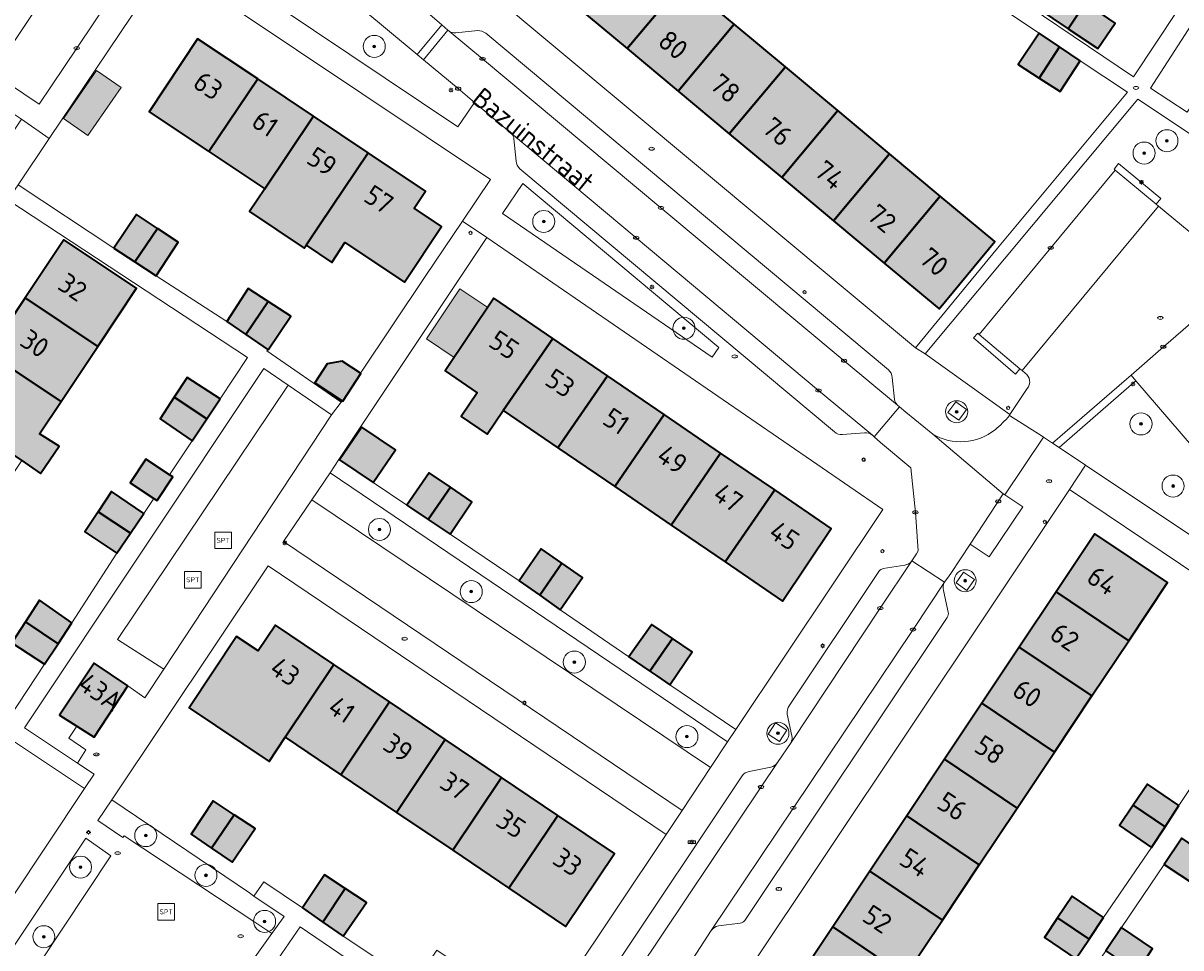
# Model space of a CAD drawing. Header units: metres. Extents: x 125349 to 128236, y 501602 to 503797.
# Tile 373 of 656: x 126802 to 126907, y 502352 to 502436. Entities that reach past the tile are written whole.
import ezdxf
from ezdxf.enums import TextEntityAlignment as Align

# ---------------------------------------------------------------- set-up
doc = ezdxf.new("R2010")
doc.units = ezdxf.units.M
doc.layers.get('0').update_dxf_attribs({"linetype": 'CONTINUOUS'})
for name, color, linetype, lineweight in [('B-WE-GR-BEPLANTING_CULTUUR_BODEMBEDEKKER-GV', 90, 'CONTINUOUS', 18), ('B-WE-GR-BEPLANTING_CULTUUR_HEESTERS-GV', 90, 'CONTINUOUS', 18), ('B-WE-GR-BOOM-S-500', 90, 'CONTINUOUS', 18), ('B-WE-IE-MEUBILAIR-S', 7, 'CONTINUOUS', 18), ('B-WE-IE-MEUBILAIR_WEGMEUBILAIR-GV', 7, 'CONTINUOUS', 18), ('B-WE-IE-MEUBILAIR_WEGMEUBILAIR-S', 7, 'CONTINUOUS', 18), ('B-WE-OG-BEBOUWING-GV', 7, 'CONTINUOUS', 35), ('B-WE-OG-BEBOUWING-T18', 10, 'CONTINUOUS', 18), ('B-WE-OG-BEBOUWING_OVERBOUWING-GV', 7, 'CONTINUOUS', 18), ('B-WE-OG-TERREIN_BEGROEID-GV', 7, 'CONTINUOUS', 18), ('B-WE-OG-TERREIN_ERF-GV', 7, 'CONTINUOUS', 18), ('B-WE-OG-TOPOGRAFIE-T18', 10, 'CONTINUOUS', 18), ('B-WE-VH-OPENVERHARDING-GV', 90, 'CONTINUOUS', 18), ('B-WE-VH-OPENVERHARDING_BETONSTRAATSTEEN-GV', 90, 'CONTINUOUS', 18)]:
    doc.layers.add(name, color=color, linetype=linetype, lineweight=lineweight)
doc.layers.add('B-WE-OG-BEBOUWING-V', color=7, linetype='CONTINUOUS', lineweight=18, true_color=0xcc646e)
doc.layers.add('B-WE-OG-BEBOUWING_OVERBOUWING-V', color=7, linetype='CONTINUOUS', lineweight=18, true_color=0xcc646e)
doc.styles.add('NLCS-ISO', font='NLCS-ISO.ttf')
doc.styles.add('NLCS-ISO-M1000-T18', font='NLCS-ISO.ttf', dxfattribs={"height": 1.8})

# ---------------------------------------------------------------- blocks, each defined once
blk = doc.blocks.new('SIE-MEUBILAIR_BORD_STRAATNAAM-SO')
blk.add_lwpolyline([(-1.62, -0.62), (1.62, -0.62), (1.62, 0.62), (-1.62, 0.62)], close=True)
at = {"style": 'NLCS-ISO'}
blk.add_text('straat', height=0.75, dxfattribs=at).set_placement((0, 0.08), align=Align.MIDDLE_CENTER)
blk = doc.blocks.new('SIE-MEUBILAIR_PAAL_LICHTMAST-SO')
for points in [[(-0.62, 0), (-1, 0)], [(-0.71, 0.71), (-0.44, 0.44)], [(0, 1), (0, 0.62)], [(0.44, 0.44), (0.71, 0.71)], [(1, 0), (0.62, 0)], [(-0.71, -0.71), (-0.44, -0.44)], [(0, -0.62), (0, -1)], [(0.44, -0.44), (0.71, -0.71)]]:
    blk.add_lwpolyline(points)
blk.add_circle((0, 0), 0.5)
blk = doc.blocks.new('SIE-MEUBILAIR_PAAL_AFSLUITPAAL-SO')
blk.add_circle((0, 0), 0.75)
at = {"style": 'NLCS-ISO'}
blk.add_text('af', height=0.75, dxfattribs=at).set_placement((0, 0.05), align=Align.MIDDLE_CENTER)
blk = doc.blocks.new('SIE-MEUBILAIR_PAAL_VERKEERSBORD-SO')
blk.add_circle((0, 0), 0.75)
at = {"style": 'NLCS-ISO'}
blk.add_text('vb', height=0.75, dxfattribs=at).set_placement((0, 0.07), align=Align.MIDDLE_CENTER)
blk = doc.blocks.new('SIE-MEUBILAIR_PUT_KOLK-SO')
blk.add_ellipse((0, 0), major_axis=(1.25, 0), ratio=0.54)
at = {"style": 'NLCS-ISO'}
blk.add_text('klk', height=0.75, dxfattribs=at).set_placement((0.03, 0), align=Align.MIDDLE_CENTER)
blk = doc.blocks.new('SIE-MEUBILAIR_PUT_RIOOLPUT-SO')
blk.add_ellipse((0, 0), major_axis=(1.25, 0), ratio=0.54)
at = {"style": 'NLCS-ISO'}
blk.add_text('ri', height=0.75, dxfattribs=at).set_placement((-0.04, 0.07), align=Align.MIDDLE_CENTER)
blk = doc.blocks.new('SIE-WEG_SPEELTOESTEL-SO')
at = {"flags": 128}
blk.add_lwpolyline([(-3.75, -3.75), (3.75, -3.75), (3.75, 3.75), (-3.75, 3.75)], close=True, dxfattribs=at)
at = {"style": 'NLCS-ISO'}
blk.add_text('SPT', height=2.25, dxfattribs=at).set_placement((0, 0), align=Align.MIDDLE_CENTER)
blk = doc.blocks.new('SGR-BOOM_01-SO')
at = {"linetype": 'ByBlock', "lineweight": 18}
h = blk.add_hatch(color=0, dxfattribs=at)
h.dxf.hatch_style = 1
edge = h.paths.add_edge_path()
edge.add_arc((0, 0), 0.25, 0, 360)
at = {"color": 0, "linetype": 'ByBlock', "lineweight": 18}
for radius in [2, 0.25]:
    blk.add_circle((0, 0), radius, dxfattribs=at)

msp = doc.modelspace()

# ---------------------------------------------------------------- hatches: boundary and pattern name
at = {"layer": 'B-WE-OG-BEBOUWING-V'}
for points in [[(126857.054, 502433.722), (126862.139, 502439.789), (126864.066, 502442.088), (126859.287, 502446.072), (126858.961, 502445.682), (126852.277, 502437.703)], [(126857.054, 502433.722), (126861.678, 502429.867), (126866.764, 502435.934), (126862.139, 502439.789)], [(126897.073, 502435.523), (126898.662, 502437.874), (126895.957, 502439.728), (126894.307, 502437.376)], [(126897.073, 502435.523), (126899.761, 502433.722), (126901.36, 502436.024), (126898.662, 502437.874)], [(126866.334, 502425.986), (126871.42, 502432.053), (126866.764, 502435.934), (126861.678, 502429.867)], [(126894.459, 502431.046), (126896.29, 502433.885), (126894.457, 502435.124), (126892.558, 502432.272)], [(126819.117, 502424.381), (126823.536, 502430.963), (126818.089, 502434.601), (126813.698, 502427.999)], [(126898.16, 502432.621), (126896.29, 502433.885), (126894.459, 502431.046), (126896.36, 502429.82)], [(126866.334, 502425.986), (126871.084, 502422.027), (126876.17, 502428.094), (126871.42, 502432.053)], [(126828.599, 502427.583), (126823.536, 502430.963), (126819.117, 502424.381), (126824.18, 502421.002)], [(126833.549, 502424.277), (126828.599, 502427.583), (126824.18, 502421.002), (126822.792, 502418.935), (126827.758, 502415.633), (126827.923, 502415.889), (126829.131, 502417.697)], [(126875.797, 502418.098), (126880.882, 502424.166), (126876.17, 502428.094), (126871.084, 502422.027)], [(126833.549, 502424.277), (126829.131, 502417.697), (126827.923, 502415.889), (126830.25, 502414.333), (126831.459, 502416.143), (126836.853, 502412.542), (126840.217, 502417.587), (126837.721, 502419.252), (126838.754, 502420.801)], [(126875.797, 502418.098), (126880.394, 502414.266), (126885.48, 502420.333), (126880.882, 502424.166)], [(126885.48, 502420.333), (126880.394, 502414.266), (126885.378, 502410.112), (126890.425, 502416.211)], [(126810.479, 502415.613), (126812.395, 502414.369), (126814.437, 502417.41), (126812.53, 502418.665)], [(126814.331, 502413.111), (126816.331, 502416.163), (126814.437, 502417.41), (126812.395, 502414.369)], [(126802.436, 502411.118), (126809.036, 502406.716), (126812.555, 502411.983), (126805.959, 502416.39)], [(126820.735, 502408.956), (126822.47, 502407.776), (126824.491, 502410.786), (126822.685, 502411.959)], [(126809.036, 502406.716), (126802.436, 502411.118), (126799.09, 502406.111), (126805.69, 502401.709)], [(126824.487, 502406.404), (126826.537, 502409.457), (126824.491, 502410.786), (126822.47, 502407.776)], [(126850.32, 502407.433), (126844.972, 502411.083), (126840.563, 502404.484), (126843.464, 502402.504), (126842.005, 502400.366), (126844.359, 502398.76), (126845.818, 502400.898)], [(126855.276, 502404.05), (126850.32, 502407.433), (126845.818, 502400.898), (126850.775, 502397.516)], [(126805.69, 502401.709), (126799.09, 502406.111), (126795.506, 502400.749), (126802.122, 502396.369), (126803.832, 502395.196), (126805.532, 502397.648), (126803.741, 502398.793)], [(126831.189, 502401.787), (126831.249, 502401.748), (126832.888, 502404.265), (126832.864, 502404.28), (126831.204, 502405.361), (126829.842, 502405.123), (126828.718, 502403.396)], [(126820.137, 502401.951), (126817.135, 502403.902), (126815.958, 502402.1), (126818.915, 502400.128)], [(126855.276, 502404.05), (126850.775, 502397.516), (126855.93, 502393.998), (126860.431, 502400.531)], [(126818.915, 502400.128), (126815.958, 502402.1), (126814.685, 502400.15), (126817.587, 502398.148)], [(126855.93, 502393.998), (126861.043, 502390.509), (126865.543, 502397.041), (126860.431, 502400.531)], [(126834.012, 502394.363), (126836.051, 502397.317), (126833, 502399.393), (126830.947, 502396.419)], [(126870.451, 502393.691), (126865.543, 502397.041), (126861.043, 502390.509), (126865.951, 502387.16)], [(126814.119, 502392.922), (126814.418, 502392.727), (126815.831, 502394.882), (126815.544, 502395.07), (126813.383, 502396.488), (126811.969, 502394.333)], [(126837.076, 502392.307), (126837.443, 502392.06), (126839.006, 502391.012), (126841.02, 502393.936), (126839.102, 502395.241)], [(126839.006, 502391.012), (126841.005, 502389.67), (126842.98, 502392.603), (126841.02, 502393.936)], [(126811.987, 502389.758), (126813.212, 502391.56), (126810.263, 502393.559), (126809.052, 502391.716)], [(126870.451, 502393.691), (126865.951, 502387.16), (126871.164, 502383.603), (126875.56, 502390.204)], [(126811.987, 502389.758), (126809.052, 502391.716), (126807.86, 502389.908), (126810.766, 502387.954)], [(126895.996, 502384.459), (126902.579, 502380.019), (126906.099, 502385.296), (126899.491, 502389.698)], [(126851.141, 502387.047), (126849.246, 502388.344), (126847.27, 502385.46), (126849.138, 502384.14)], [(126851.141, 502387.047), (126849.138, 502384.14), (126850.999, 502382.824), (126853.025, 502385.757)], [(126892.648, 502379.441), (126899.235, 502375.007), (126902.579, 502380.019), (126895.996, 502384.459)], [(126806.686, 502381.636), (126803.735, 502383.687), (126802.46, 502381.722), (126805.426, 502379.745)], [(126802.46, 502381.722), (126801.235, 502379.834), (126804.186, 502377.883), (126805.426, 502379.745)], [(126830.434, 502377.872), (126825.144, 502381.434), (126823.58, 502379.086), (126821.624, 502380.389), (126817.326, 502373.938), (126824.572, 502369.051), (126826.038, 502371.258)], [(126861.173, 502380.226), (126859.291, 502381.497), (126857.214, 502378.565), (126859.131, 502377.262)], [(126859.131, 502377.262), (126859.757, 502376.836), (126860.943, 502376.029), (126862.97, 502379.012), (126861.173, 502380.226)], [(126892.648, 502379.441), (126889.248, 502374.344), (126895.833, 502369.907), (126899.235, 502375.007)], [(126811.74, 502375.931), (126808.688, 502377.983), (126805.539, 502373.279), (126807.12, 502372.275), (126808.69, 502371.277)], [(126830.434, 502377.872), (126826.038, 502371.258), (126831.071, 502367.864), (126835.488, 502374.469)], [(126836.127, 502364.454), (126840.558, 502371.055), (126835.488, 502374.469), (126831.071, 502367.864)], [(126885.871, 502369.283), (126892.454, 502364.842), (126895.833, 502369.907), (126889.248, 502374.344)], [(126836.127, 502364.454), (126841.233, 502361.011), (126845.658, 502367.621), (126840.558, 502371.055)], [(126885.871, 502369.283), (126882.434, 502364.131), (126889.011, 502359.681), (126892.454, 502364.842)], [(126845.658, 502367.621), (126841.233, 502361.011), (126846.32, 502357.58), (126850.765, 502364.182)], [(126907.131, 502365.067), (126904.279, 502367.019), (126902.973, 502365.097), (126905.868, 502363.146)], [(126819.359, 502361.208), (126821.409, 502364.235), (126819.508, 502365.486), (126817.508, 502362.484)], [(126902.973, 502365.097), (126901.729, 502363.266), (126904.631, 502361.264), (126905.868, 502363.146)], [(126819.359, 502361.208), (126821.21, 502359.932), (126823.31, 502362.984), (126821.409, 502364.235)], [(126850.765, 502364.182), (126846.32, 502357.58), (126851.462, 502354.112), (126855.912, 502360.717)], [(126889.011, 502359.681), (126882.434, 502364.131), (126879.084, 502359.11), (126885.668, 502354.669)], [(126910.173, 502360.199), (126907.382, 502362.115), (126905.782, 502359.713), (126908.634, 502357.862)], [(126885.668, 502354.669), (126879.084, 502359.11), (126875.717, 502354.062), (126882.301, 502349.623)], [(126831.488, 502357.543), (126829.6, 502358.786), (126827.597, 502355.78), (126829.448, 502354.504), (126831.485, 502357.539)], [(126831.488, 502357.543), (126831.485, 502357.539), (126829.448, 502354.504), (126831.301, 502353.231), (126833.399, 502356.28)], [(126900.282, 502354.909), (126897.43, 502356.861), (126896.109, 502354.878), (126898.971, 502352.941)], [(126896.109, 502354.878), (126894.93, 502353.109), (126897.782, 502351.156), (126898.971, 502352.941)], [(126875.717, 502354.062), (126872.174, 502348.751), (126878.783, 502344.349), (126882.301, 502349.623)], [(126903.332, 502349.954), (126904.734, 502352.107), (126901.932, 502354.009), (126900.496, 502351.901)]]:
    msp.add_hatch(color=256, dxfattribs=at).paths.add_polyline_path(points)
at = {"layer": 'B-WE-OG-BEBOUWING_OVERBOUWING-V'}
for points in [[(126808.919, 502431.721), (126805.911, 502427.375), (126808.129, 502425.839), (126811.137, 502430.185)], [(126841.373, 502405.696), (126844.41, 502410.241), (126841.883, 502411.929), (126838.846, 502407.384)]]:
    msp.add_hatch(color=256, dxfattribs=at).paths.add_polyline_path(points)

# ---------------------------------------------------------------- linework, layer by layer
at = {"layer": 'B-WE-GR-BEPLANTING_CULTUUR_BODEMBEDEKKER-GV', "flags": 128}
for points in [[(126827.951, 502441.547), (126825.299, 502437.588), (126841.704, 502426.624), (126843.214, 502428.838), (126841.725, 502430.086), (126838.587, 502432.697), (126838.002, 502433.184)], [(126847.588, 502421.482), (126845.759, 502418.771), (126864.777, 502405.731), (126865.388, 502406.615)]]:
    msp.add_lwpolyline(points, close=True, dxfattribs=at)
at = {"layer": 'B-WE-GR-BEPLANTING_CULTUUR_HEESTERS-GV', "flags": 128}
for points in [[(126920.013, 502384.187), (126923.677, 502389.673), (126935.732, 502407.65), (126903.413, 502429.119), (126884.111, 502406.051), (126891.798, 502400.522)], [(126893.187, 502404.279), (126892.895, 502404.525), (126892.699, 502404.69), (126892.288, 502404.205), (126888.48, 502407.483), (126888.872, 502407.917), (126889.006, 502407.8), (126895.502, 502415.659), (126901.354, 502422.701), (126901.241, 502422.795), (126901.66, 502423.309), (126905.497, 502420.132), (126905.075, 502419.608), (126905.273, 502419.443), (126910.65, 502414.973)], [(126911.462, 502394.033), (126903.224, 502403.602), (126902.814, 502403.252), (126896.25, 502397.539), (126898.667, 502395.927), (126918.858, 502382.457)], [(126891.798, 502400.522), (126893.364, 502402.888)]]:
    msp.add_lwpolyline(points, dxfattribs=at)
for points in [[(126811.74, 502375.931), (126813.291, 502374.83), (126815.01, 502377.433), (126810.816, 502380.134), (126826.311, 502403.184), (126824.087, 502404.703), (126802.388, 502372.128), (126807.19, 502368.925), (126807.941, 502370.126), (126806.389, 502371.177), (126807.12, 502372.275), (126805.539, 502373.279), (126808.688, 502377.983)], [(126866.179, 502370.847), (126830.102, 502395.236), (126828.451, 502392.806), (126864.625, 502368.511)], [(126810.295, 502365.601), (126809.038, 502363.722), (126811.306, 502362.172), (126811.411, 502362.33), (126823.277, 502354.502), (126824.83, 502353.478), (126825.952, 502355.013), (126823.2, 502356.865), (126822.794, 502357.14)], [(126797.365, 502341.202), (126810.214, 502360.511), (126807.943, 502362.099), (126795.066, 502342.831)]]:
    msp.add_lwpolyline(points, close=True, dxfattribs=at)
at = {"layer": 'B-WE-GR-BEPLANTING_CULTUUR_HEESTERS-GV'}
msp.add_lwpolyline([(126893.364, 502402.888, 0.442195), (126893.187, 502404.279)], format="xyb", dxfattribs=at)
at = {"layer": 'B-WE-IE-MEUBILAIR_WEGMEUBILAIR-GV', "flags": 128}
for points in [[(126886.873, 502401.692), (126886.175, 502400.714), (126887.153, 502400.016), (126887.851, 502400.994)], [(126887.894, 502384.576), (126888.573, 502385.561), (126887.588, 502386.24), (126886.909, 502385.255)], [(126869.859, 502371.547), (126870.879, 502370.873), (126871.553, 502371.893), (126870.533, 502372.567)]]:
    msp.add_lwpolyline(points, close=True, dxfattribs=at)
at = {"layer": 'B-WE-OG-BEBOUWING-GV', "flags": 128}
for points in [[(126857.054, 502433.722), (126862.139, 502439.789), (126864.066, 502442.088), (126859.287, 502446.072), (126858.961, 502445.682), (126852.277, 502437.703)], [(126857.054, 502433.722), (126861.678, 502429.867), (126866.764, 502435.934), (126862.139, 502439.789)], [(126897.073, 502435.523), (126898.662, 502437.874), (126895.957, 502439.728), (126894.307, 502437.376)], [(126897.073, 502435.523), (126899.761, 502433.722), (126901.36, 502436.024), (126898.662, 502437.874)], [(126866.334, 502425.986), (126871.42, 502432.053), (126866.764, 502435.934), (126861.678, 502429.867)], [(126894.459, 502431.046), (126896.29, 502433.885), (126894.457, 502435.124), (126892.558, 502432.272)], [(126819.117, 502424.381), (126823.536, 502430.963), (126818.089, 502434.601), (126813.698, 502427.999)], [(126898.16, 502432.621), (126896.29, 502433.885), (126894.459, 502431.046), (126896.36, 502429.82)], [(126866.334, 502425.986), (126871.084, 502422.027), (126876.17, 502428.094), (126871.42, 502432.053)], [(126828.599, 502427.583), (126823.536, 502430.963), (126819.117, 502424.381), (126824.18, 502421.002)], [(126833.549, 502424.277), (126828.599, 502427.583), (126824.18, 502421.002), (126822.792, 502418.935), (126827.758, 502415.633), (126827.923, 502415.889), (126829.131, 502417.697)], [(126875.797, 502418.098), (126880.882, 502424.166), (126876.17, 502428.094), (126871.084, 502422.027)], [(126833.549, 502424.277), (126829.131, 502417.697), (126827.923, 502415.889), (126830.25, 502414.333), (126831.459, 502416.143), (126836.853, 502412.542), (126840.217, 502417.587), (126837.721, 502419.252), (126838.754, 502420.801)], [(126875.797, 502418.098), (126880.394, 502414.266), (126885.48, 502420.333), (126880.882, 502424.166)], [(126885.48, 502420.333), (126880.394, 502414.266), (126885.378, 502410.112), (126890.425, 502416.211)], [(126810.479, 502415.613), (126812.395, 502414.369), (126814.437, 502417.41), (126812.53, 502418.665)], [(126814.331, 502413.111), (126816.331, 502416.163), (126814.437, 502417.41), (126812.395, 502414.369)], [(126802.436, 502411.118), (126809.036, 502406.716), (126812.555, 502411.983), (126805.959, 502416.39)], [(126820.735, 502408.956), (126822.47, 502407.776), (126824.491, 502410.786), (126822.685, 502411.959)], [(126809.036, 502406.716), (126802.436, 502411.118), (126799.09, 502406.111), (126805.69, 502401.709)], [(126824.487, 502406.404), (126826.537, 502409.457), (126824.491, 502410.786), (126822.47, 502407.776)], [(126850.32, 502407.433), (126844.972, 502411.083), (126840.563, 502404.484), (126843.464, 502402.504), (126842.005, 502400.366), (126844.359, 502398.76), (126845.818, 502400.898)], [(126855.276, 502404.05), (126850.32, 502407.433), (126845.818, 502400.898), (126850.775, 502397.516)], [(126805.69, 502401.709), (126799.09, 502406.111), (126795.506, 502400.749), (126802.122, 502396.369), (126803.832, 502395.196), (126805.532, 502397.648), (126803.741, 502398.793)], [(126831.189, 502401.787), (126831.249, 502401.748), (126832.888, 502404.265), (126832.864, 502404.28), (126831.204, 502405.361), (126829.842, 502405.123), (126828.718, 502403.396)], [(126820.137, 502401.951), (126817.135, 502403.902), (126815.958, 502402.1), (126818.915, 502400.128)], [(126855.276, 502404.05), (126850.775, 502397.516), (126855.93, 502393.998), (126860.431, 502400.531)], [(126818.915, 502400.128), (126815.958, 502402.1), (126814.685, 502400.15), (126817.587, 502398.148)], [(126855.93, 502393.998), (126861.043, 502390.509), (126865.543, 502397.041), (126860.431, 502400.531)], [(126834.012, 502394.363), (126836.051, 502397.317), (126833, 502399.393), (126830.947, 502396.419)], [(126870.451, 502393.691), (126865.543, 502397.041), (126861.043, 502390.509), (126865.951, 502387.16)], [(126814.119, 502392.922), (126814.418, 502392.727), (126815.831, 502394.882), (126815.544, 502395.07), (126813.383, 502396.488), (126811.969, 502394.333)], [(126837.076, 502392.307), (126837.443, 502392.06), (126839.006, 502391.012), (126841.02, 502393.936), (126839.102, 502395.241)], [(126839.006, 502391.012), (126841.005, 502389.67), (126842.98, 502392.603), (126841.02, 502393.936)], [(126811.987, 502389.758), (126813.212, 502391.56), (126810.263, 502393.559), (126809.052, 502391.716)], [(126870.451, 502393.691), (126865.951, 502387.16), (126871.164, 502383.603), (126875.56, 502390.204)], [(126811.987, 502389.758), (126809.052, 502391.716), (126807.86, 502389.908), (126810.766, 502387.954)], [(126895.996, 502384.459), (126902.579, 502380.019), (126906.099, 502385.296), (126899.491, 502389.698)], [(126851.141, 502387.047), (126849.246, 502388.344), (126847.27, 502385.46), (126849.138, 502384.14)], [(126851.141, 502387.047), (126849.138, 502384.14), (126850.999, 502382.824), (126853.025, 502385.757)], [(126892.648, 502379.441), (126899.235, 502375.007), (126902.579, 502380.019), (126895.996, 502384.459)], [(126806.686, 502381.636), (126803.735, 502383.687), (126802.46, 502381.722), (126805.426, 502379.745)], [(126802.46, 502381.722), (126801.235, 502379.834), (126804.186, 502377.883), (126805.426, 502379.745)], [(126830.434, 502377.872), (126825.144, 502381.434), (126823.58, 502379.086), (126821.624, 502380.389), (126817.326, 502373.938), (126824.572, 502369.051), (126826.038, 502371.258)], [(126861.173, 502380.226), (126859.291, 502381.497), (126857.214, 502378.565), (126859.131, 502377.262)], [(126859.131, 502377.262), (126859.757, 502376.836), (126860.943, 502376.029), (126862.97, 502379.012), (126861.173, 502380.226)], [(126892.648, 502379.441), (126889.248, 502374.344), (126895.833, 502369.907), (126899.235, 502375.007)], [(126811.74, 502375.931), (126808.688, 502377.983), (126805.539, 502373.279), (126807.12, 502372.275), (126808.69, 502371.277)], [(126830.434, 502377.872), (126826.038, 502371.258), (126831.071, 502367.864), (126835.488, 502374.469)], [(126836.127, 502364.454), (126840.558, 502371.055), (126835.488, 502374.469), (126831.071, 502367.864)], [(126885.871, 502369.283), (126892.454, 502364.842), (126895.833, 502369.907), (126889.248, 502374.344)], [(126836.127, 502364.454), (126841.233, 502361.011), (126845.658, 502367.621), (126840.558, 502371.055)], [(126885.871, 502369.283), (126882.434, 502364.131), (126889.011, 502359.681), (126892.454, 502364.842)], [(126845.658, 502367.621), (126841.233, 502361.011), (126846.32, 502357.58), (126850.765, 502364.182)], [(126907.131, 502365.067), (126904.279, 502367.019), (126902.973, 502365.097), (126905.868, 502363.146)], [(126819.359, 502361.208), (126821.409, 502364.235), (126819.508, 502365.486), (126817.508, 502362.484)], [(126902.973, 502365.097), (126901.729, 502363.266), (126904.631, 502361.264), (126905.868, 502363.146)], [(126819.359, 502361.208), (126821.21, 502359.932), (126823.31, 502362.984), (126821.409, 502364.235)], [(126850.765, 502364.182), (126846.32, 502357.58), (126851.462, 502354.112), (126855.912, 502360.717)], [(126889.011, 502359.681), (126882.434, 502364.131), (126879.084, 502359.11), (126885.668, 502354.669)], [(126910.173, 502360.199), (126907.382, 502362.115), (126905.782, 502359.713), (126908.634, 502357.862)], [(126885.668, 502354.669), (126879.084, 502359.11), (126875.717, 502354.062), (126882.301, 502349.623)], [(126831.488, 502357.543), (126829.6, 502358.786), (126827.597, 502355.78), (126829.448, 502354.504), (126831.485, 502357.539)], [(126831.488, 502357.543), (126831.485, 502357.539), (126829.448, 502354.504), (126831.301, 502353.231), (126833.399, 502356.28)], [(126900.282, 502354.909), (126897.43, 502356.861), (126896.109, 502354.878), (126898.971, 502352.941)], [(126896.109, 502354.878), (126894.93, 502353.109), (126897.782, 502351.156), (126898.971, 502352.941)], [(126875.717, 502354.062), (126872.174, 502348.751), (126878.783, 502344.349), (126882.301, 502349.623)], [(126903.332, 502349.954), (126904.734, 502352.107), (126901.932, 502354.009), (126900.496, 502351.901)]]:
    msp.add_lwpolyline(points, close=True, dxfattribs=at)
at = {"layer": 'B-WE-OG-BEBOUWING_OVERBOUWING-GV', "flags": 128}
for points in [[(126808.919, 502431.721), (126805.911, 502427.375), (126808.129, 502425.839), (126811.137, 502430.185)], [(126841.373, 502405.696), (126844.41, 502410.241), (126841.883, 502411.929), (126838.846, 502407.384)]]:
    msp.add_lwpolyline(points, close=True, dxfattribs=at)
at = {"layer": 'B-WE-OG-TERREIN_BEGROEID-GV', "flags": 128}
for points in [[(126815.01, 502377.433), (126830.241, 502400.5), (126826.311, 502403.184), (126810.816, 502380.134)], [(126864.625, 502368.511), (126828.451, 502392.806), (126825.884, 502389.026), (126862.041, 502364.627)]]:
    msp.add_lwpolyline(points, close=True, dxfattribs=at)
at = {"layer": 'B-WE-OG-TERREIN_ERF-GV', "flags": 128}
for points in [[(126916.962, 502452.186), (126874.137, 502480.762), (126860.488, 502459.745), (126883.801, 502444.082), (126884.001, 502444.382), (126885.551, 502446.734), (126888.268, 502444.856), (126891.054, 502442.931), (126889.554, 502440.679), (126889.354, 502440.379), (126903.012, 502431.17)], [(126928.327, 502414.356), (126929.927, 502416.808), (126932.637, 502414.985), (126935.43, 502413.105), (126933.83, 502410.703), (126937.031, 502408.6), (126950.932, 502429.567), (126918.213, 502451.335), (126904.563, 502430.119), (126907.865, 502427.968), (126909.514, 502430.37), (126912.262, 502428.538), (126915.068, 502426.667), (126913.468, 502424.215), (126918.121, 502421.111), (126919.771, 502423.563), (126922.434, 502421.755), (126925.224, 502419.86), (126923.674, 502417.408)], [(126875.797, 502418.098), (126871.084, 502422.027), (126866.334, 502425.986), (126861.678, 502429.867), (126857.054, 502433.722), (126852.277, 502437.703), (126847.557, 502441.638), (126852.605, 502447.737), (126855.203, 502445.571), (126856.799, 502447.485), (126858.961, 502445.682), (126859.287, 502446.072), (126864.066, 502442.088), (126862.139, 502439.789), (126866.764, 502435.934), (126871.42, 502432.053), (126876.17, 502428.094), (126880.882, 502424.166), (126885.48, 502420.333), (126890.425, 502416.211), (126885.378, 502410.112), (126880.394, 502414.266)], [(126832.864, 502404.28), (126838.744, 502413.036), (126842.133, 502418.07), (126844.67, 502421.838), (126815.382, 502441.447), (126815.318, 502441.49), (126804.624, 502425.552), (126801.805, 502421.351), (126810.479, 502415.613), (126812.53, 502418.665), (126814.437, 502417.41), (126816.331, 502416.163), (126814.331, 502413.111), (126820.735, 502408.956), (126822.685, 502411.959), (126824.491, 502410.786), (126826.537, 502409.457), (126824.487, 502406.404), (126824.373, 502406.322), (126831.107, 502401.664), (126831.189, 502401.787), (126828.718, 502403.396), (126829.842, 502405.123), (126831.204, 502405.361)], [(126897.073, 502435.523), (126894.307, 502437.376), (126895.957, 502439.728), (126898.662, 502437.874), (126901.36, 502436.024), (126899.761, 502433.722)], [(126824.18, 502421.002), (126819.117, 502424.381), (126813.698, 502427.999), (126818.089, 502434.601), (126823.536, 502430.963), (126828.599, 502427.583), (126833.549, 502424.277), (126838.754, 502420.801), (126837.721, 502419.252), (126840.217, 502417.587), (126836.853, 502412.542), (126831.459, 502416.143), (126830.25, 502414.333), (126827.923, 502415.889), (126827.758, 502415.633), (126822.792, 502418.935)], [(126779.242, 502387.817), (126801.037, 502373.129), (126804.186, 502377.883), (126801.235, 502379.834), (126802.46, 502381.722), (126803.735, 502383.687), (126806.686, 502381.636), (126810.766, 502387.954), (126807.86, 502389.908), (126809.052, 502391.716), (126810.263, 502393.559), (126813.212, 502391.56), (126813.337, 502391.744), (126814.119, 502392.922), (126811.969, 502394.333), (126813.383, 502396.488), (126815.544, 502395.07), (126817.587, 502398.148), (126814.685, 502400.15), (126815.958, 502402.1), (126817.135, 502403.902), (126820.137, 502401.951), (126822.626, 502405.711), (126800.875, 502420.006)], [(126809.036, 502406.716), (126805.69, 502401.709), (126803.741, 502398.793), (126805.532, 502397.648), (126803.832, 502395.196), (126802.122, 502396.369), (126798.737, 502391.304), (126795.456, 502386.393), (126791.982, 502381.195), (126785.385, 502385.603), (126788.854, 502390.795), (126792.136, 502395.706), (126795.506, 502400.749), (126799.09, 502406.111), (126802.436, 502411.118), (126805.959, 502416.39), (126812.555, 502411.983)], [(126844.324, 502416.595), (126830.897, 502396.453), (126830.947, 502396.419), (126833, 502399.393), (126836.051, 502397.317), (126834.012, 502394.363), (126837.076, 502392.307), (126839.102, 502395.241), (126841.02, 502393.936), (126842.98, 502392.603), (126841.005, 502389.67), (126847.27, 502385.46), (126849.246, 502388.344), (126851.141, 502387.047), (126853.025, 502385.757), (126850.999, 502382.824), (126857.214, 502378.565), (126859.291, 502381.497), (126861.173, 502380.226), (126862.97, 502379.012), (126860.943, 502376.029), (126866.93, 502371.955), (126880.249, 502391.907)], [(126850.32, 502407.433), (126855.276, 502404.05), (126860.431, 502400.531), (126865.543, 502397.041), (126870.451, 502393.691), (126875.56, 502390.204), (126871.164, 502383.603), (126865.951, 502387.16), (126861.043, 502390.509), (126855.93, 502393.998), (126850.775, 502397.516), (126845.818, 502400.898), (126844.359, 502398.76), (126842.005, 502400.366), (126843.464, 502402.504), (126840.563, 502404.484), (126844.972, 502411.083)], [(126830.102, 502395.236), (126866.179, 502370.847), (126866.93, 502371.955), (126860.943, 502376.029), (126859.757, 502376.836), (126859.131, 502377.262), (126857.214, 502378.565), (126850.999, 502382.824), (126849.138, 502384.14), (126847.27, 502385.46), (126841.005, 502389.67), (126839.006, 502391.012), (126837.443, 502392.06), (126837.076, 502392.307), (126834.012, 502394.363), (126830.947, 502396.419), (126830.897, 502396.453)], [(126892.454, 502364.842), (126889.011, 502359.681), (126885.668, 502354.669), (126882.301, 502349.623), (126878.783, 502344.349), (126872.174, 502348.751), (126875.717, 502354.062), (126879.084, 502359.11), (126882.434, 502364.131), (126885.871, 502369.283), (126889.248, 502374.344), (126892.648, 502379.441), (126895.996, 502384.459), (126899.491, 502389.698), (126906.099, 502385.296), (126902.579, 502380.019), (126899.235, 502375.007), (126895.833, 502369.907)], [(126765.068, 502366.268), (126794.473, 502346.589), (126807.824, 502366.624), (126800.837, 502371.277), (126798.837, 502368.375), (126797.042, 502369.613), (126792.822, 502372.493), (126794.753, 502375.366), (126790.631, 502378.084), (126788.731, 502375.282), (126786.789, 502376.577), (126784.979, 502377.784), (126786.929, 502380.686), (126778.79, 502386.091), (126778.868, 502386.219), (126778.461, 502386.466), (126778.207, 502386.123), (126778.111, 502386.163), (126777.916, 502385.837), (126778.117, 502385.683)], [(126847.191, 502342.391), (126860.591, 502362.453), (126824.479, 502386.802), (126810.295, 502365.601), (126822.794, 502357.14), (126823.2, 502356.865), (126824.1, 502358.166), (126827.597, 502355.78), (126829.6, 502358.786), (126831.488, 502357.543), (126833.399, 502356.28), (126831.301, 502353.231), (126837.751, 502348.94), (126839.801, 502351.944), (126841.67, 502350.673), (126843.553, 502349.39), (126841.503, 502346.338)], [(126831.071, 502367.864), (126826.038, 502371.258), (126824.572, 502369.051), (126817.326, 502373.938), (126821.624, 502380.389), (126823.58, 502379.086), (126825.144, 502381.434), (126830.434, 502377.872), (126835.488, 502374.469), (126840.558, 502371.055), (126845.658, 502367.621), (126850.765, 502364.182), (126855.912, 502360.717), (126851.462, 502354.112), (126846.32, 502357.58), (126841.233, 502361.011), (126836.127, 502364.454)], [(126819.359, 502361.208), (126817.508, 502362.484), (126819.508, 502365.486), (126821.409, 502364.235), (126823.31, 502362.984), (126821.21, 502359.932)], [(126834.077, 502322.689), (126846.364, 502341.153), (126827.403, 502354.063), (126824.402, 502349.709), (126827.405, 502347.607), (126826.147, 502345.731), (126824.855, 502343.804), (126821.852, 502345.856), (126817.553, 502339.501), (126820.654, 502337.449), (126819.397, 502335.587), (126818.154, 502333.746), (126815.103, 502335.799), (126810.852, 502329.544), (126813.904, 502327.442), (126812.623, 502325.531), (126811.354, 502323.639), (126808.352, 502325.691), (126805.053, 502320.837), (126824.266, 502307.946)]]:
    msp.add_lwpolyline(points, close=True, dxfattribs=at)
for points in [[(126916.962, 502452.186), (126903.012, 502431.17), (126889.354, 502440.379)], [(126907.865, 502427.968), (126904.563, 502430.119), (126918.213, 502451.335)], [(126844.042, 502439.302), (126883.227, 502406.571), (126890.657, 502415.63), (126902.463, 502429.769), (126898.16, 502432.621), (126896.36, 502429.82), (126894.459, 502431.046), (126892.558, 502432.272), (126894.457, 502435.124), (126888.054, 502439.378)], [(126888.054, 502439.378), (126894.457, 502435.124), (126896.29, 502433.885), (126898.16, 502432.621), (126902.463, 502429.769), (126890.657, 502415.63), (126883.227, 502406.571), (126884.111, 502406.051), (126903.413, 502429.119), (126935.732, 502407.65)], [(126800.837, 502371.277), (126807.824, 502366.624), (126808.69, 502367.924), (126807.19, 502368.925), (126802.388, 502372.128), (126824.087, 502404.703), (126826.311, 502403.184), (126830.241, 502400.5), (126831.107, 502401.664), (126824.373, 502406.322), (126824.487, 502406.404), (126822.47, 502407.776), (126820.735, 502408.956), (126814.331, 502413.111), (126812.395, 502414.369), (126810.479, 502415.613), (126801.805, 502421.351)], [(126800.875, 502420.006), (126822.626, 502405.711), (126820.137, 502401.951), (126818.915, 502400.128), (126817.587, 502398.148), (126815.544, 502395.07), (126815.831, 502394.882), (126814.418, 502392.727), (126814.119, 502392.922), (126813.337, 502391.744), (126813.212, 502391.56), (126811.987, 502389.758), (126810.766, 502387.954), (126806.686, 502381.636), (126805.426, 502379.745), (126804.186, 502377.883), (126801.037, 502373.129)], [(126917.357, 502380.186), (126897.21, 502393.743), (126867.851, 502349.818), (126872.922, 502346.46), (126887.978, 502336.453), (126890.981, 502340.999), (126888.08, 502342.901), (126889.384, 502344.846), (126890.63, 502346.704), (126893.531, 502344.802), (126897.782, 502351.156), (126894.93, 502353.109), (126896.109, 502354.878), (126897.43, 502356.861), (126900.282, 502354.909), (126904.631, 502361.264), (126901.729, 502363.266), (126902.973, 502365.097), (126904.279, 502367.019), (126907.131, 502365.067), (126911.331, 502371.372)], [(126911.331, 502371.372), (126907.131, 502365.067), (126905.868, 502363.146), (126904.631, 502361.264), (126900.282, 502354.909), (126898.971, 502352.941), (126897.782, 502351.156)], [(126909.338, 502321.785), (126889.387, 502335.262), (126892.132, 502339.398), (126893.684, 502341.687), (126895.083, 502343.751), (126898.932, 502349.605), (126900.496, 502351.901), (126901.932, 502354.009), (126905.782, 502359.713), (126907.382, 502362.115)], [(126908.634, 502357.862), (126905.782, 502359.713), (126901.932, 502354.009), (126904.734, 502352.107), (126903.332, 502349.954), (126901.834, 502347.653), (126898.932, 502349.605), (126895.083, 502343.751), (126897.884, 502341.899), (126896.491, 502339.76), (126894.984, 502337.446), (126892.132, 502339.398), (126889.387, 502335.262), (126909.338, 502321.785)], [(126837.751, 502348.94), (126831.301, 502353.231), (126829.448, 502354.504), (126827.597, 502355.78), (126824.1, 502358.166), (126823.2, 502356.865), (126825.952, 502355.013), (126824.83, 502353.478), (126823.154, 502351.148)], [(126824.402, 502349.709), (126827.403, 502354.063), (126846.364, 502341.153)]]:
    msp.add_lwpolyline(points, dxfattribs=at)
at = {"layer": 'B-WE-VH-OPENVERHARDING-GV', "flags": 128}
for points in [[(126827.951, 502441.547), (126838.002, 502433.184), (126840.252, 502435.863), (126838.746, 502437.171), (126819.371, 502453.253), (126819.071, 502454.778), (126818.16, 502459.378), (126812.361, 502450.698), (126816.563, 502451.023), (126817.513, 502450.232), (126819.642, 502448.461), (126826.857, 502442.457)], [(126802.091, 502427.311), (126804.624, 502425.552), (126815.318, 502441.49), (126815.382, 502441.447), (126816.357, 502443.587), (126819.642, 502448.461), (126817.513, 502450.232), (126813.426, 502444.196), (126811.856, 502443.941), (126809.071, 502445.799), (126807.602, 502443.605), (126811.817, 502440.758), (126807.111, 502433.751), (126803.71, 502428.694), (126799.605, 502431.445), (126798.514, 502429.829), (126798.446, 502429.727)], [(126840.79, 502435.396), (126840.252, 502435.863), (126838.002, 502433.184), (126838.587, 502432.697)], [(126843.214, 502428.838), (126846.577, 502426.02), (126857.881, 502416.566), (126874.428, 502402.712), (126879.324, 502398.646), (126879.491, 502398.502), (126881.764, 502401.225), (126881.586, 502401.374), (126876.748, 502405.413), (126860.129, 502419.271), (126843.934, 502432.8), (126840.907, 502435.294), (126840.79, 502435.396), (126838.587, 502432.697), (126841.725, 502430.086)], [(126905.075, 502419.608), (126905.497, 502420.132), (126901.66, 502423.309), (126901.241, 502422.795), (126901.354, 502422.701)], [(126847.588, 502421.482), (126865.388, 502406.615), (126864.777, 502405.731), (126845.759, 502418.771)], [(126902.787, 502404.109), (126903.224, 502403.602), (126911.462, 502394.033), (126921.471, 502402.7), (126912.775, 502412.74), (126912.664, 502412.644), (126905.719, 502406.683)], [(126889.006, 502407.8), (126888.872, 502407.917), (126888.48, 502407.483), (126892.288, 502404.205), (126892.699, 502404.69)], [(126896.25, 502397.539), (126902.814, 502403.252), (126903.224, 502403.602), (126902.787, 502404.109), (126902.367, 502403.741), (126901.055, 502402.589), (126897.882, 502399.865), (126895.644, 502397.944)], [(126882.348, 502400.734), (126881.764, 502401.225), (126879.491, 502398.502), (126880.062, 502398.009), (126882.811, 502395.705), (126883.223, 502391.659), (126883.481, 502388.183), (126883.308, 502387.901), (126882.897, 502387.253), (126885.857, 502385.314), (126886.271, 502385.906), (126886.426, 502386.128), (126888.176, 502388.78), (126891.194, 502393.352), (126884.788, 502398.746)], [(126856.088, 502347.134), (126854.149, 502344.228), (126857.079, 502342.271), (126860.919, 502348.021), (126863.009, 502351.183), (126864.688, 502353.747), (126872.144, 502364.857), (126883.001, 502381.026), (126885.857, 502385.314), (126882.897, 502387.253), (126880.03, 502382.974), (126871.93, 502370.792), (126870.705, 502368.967), (126869.214, 502366.753), (126858.012, 502350.021)], [(126797.365, 502341.202), (126795.066, 502342.831), (126807.943, 502362.099), (126810.214, 502360.511)]]:
    msp.add_lwpolyline(points, close=True, dxfattribs=at)
for points in [[(126891.743, 502400.439), (126891.798, 502400.522), (126884.111, 502406.051), (126883.227, 502406.571), (126844.042, 502439.302), (126846.022, 502441.699), (126845.97, 502441.747), (126844.897, 502442.774), (126844.267, 502443.333), (126844.196, 502443.255), (126843.864, 502443.505), (126843.924, 502443.585), (126826.374, 502458.228), (126826.522, 502458.448), (126823.671, 502459.435)], [(126792.283, 502433.812), (126792.417, 502433.928), (126793.917, 502432.92), (126796.575, 502431.133), (126796.607, 502431.111), (126798.514, 502429.829), (126799.605, 502431.445), (126799.508, 502431.51), (126807.602, 502443.605), (126809.071, 502445.799)], [(126846.577, 502426.02), (126843.214, 502428.838), (126841.704, 502426.624), (126825.299, 502437.588), (126827.951, 502441.547), (126826.857, 502442.457), (126824.113, 502438.372), (126816.357, 502443.587), (126815.382, 502441.447), (126844.67, 502421.838), (126842.133, 502418.07), (126844.324, 502416.595), (126880.249, 502391.907), (126866.93, 502371.955), (126866.179, 502370.847)], [(126838.746, 502437.171), (126840.252, 502435.863), (126840.79, 502435.396), (126840.907, 502435.294)], [(126841.503, 502435.151), (126843.502, 502435.366)], [(126844.232, 502435.119), (126880.769, 502404.581)], [(126765.068, 502366.268), (126778.117, 502385.683), (126777.916, 502385.837), (126778.111, 502386.163), (126779.242, 502387.817), (126800.875, 502420.006), (126801.805, 502421.351), (126804.624, 502425.552), (126802.091, 502427.311), (126798.859, 502422.545)], [(126847, 502423.521), (126846.789, 502425.529)], [(126875.879, 502398.961), (126847.335, 502422.823)], [(126823.154, 502351.148), (126824.83, 502353.478), (126823.277, 502354.502), (126811.411, 502362.33), (126811.306, 502362.172), (126809.038, 502363.722), (126810.295, 502365.601), (126824.479, 502386.802), (126860.591, 502362.453), (126862.041, 502364.627), (126825.884, 502389.026), (126828.451, 502392.806), (126830.102, 502395.236), (126830.897, 502396.453), (126844.324, 502416.595), (126842.133, 502418.07), (126838.744, 502413.036), (126832.864, 502404.28), (126832.888, 502404.265), (126831.249, 502401.748), (126831.189, 502401.787), (126831.107, 502401.664), (126830.241, 502400.5), (126815.01, 502377.433), (126813.291, 502374.83), (126811.74, 502375.931), (126808.69, 502371.277), (126807.12, 502372.275), (126806.389, 502371.177), (126807.941, 502370.126), (126807.19, 502368.925), (126808.69, 502367.924), (126807.824, 502366.624), (126794.473, 502346.589)], [(126881.105, 502403.888), (126881.321, 502401.9)], [(126881.586, 502401.374), (126881.764, 502401.225), (126882.348, 502400.734), (126884.788, 502398.746)], [(126891.342, 502393.253), (126894.837, 502398.482), (126894.726, 502398.556), (126891.743, 502400.439)], [(126841.836, 502319.627), (126840.866, 502318.167), (126841.235, 502317.921), (126844.856, 502315.509), (126866.697, 502348.103), (126866.6, 502348.151), (126866.946, 502348.637), (126867.851, 502349.818), (126897.21, 502393.743), (126898.667, 502395.927), (126896.25, 502397.539), (126895.644, 502397.944), (126894.837, 502398.482), (126891.342, 502393.253), (126892.975, 502392.161), (126889.917, 502387.616), (126888.176, 502388.78), (126886.426, 502386.128), (126886.271, 502385.906), (126885.857, 502385.314)], [(126878.589, 502398.87), (126876.596, 502398.715)], [(126882.897, 502387.253), (126883.308, 502387.901), (126883.481, 502388.183), (126883.223, 502391.659), (126882.811, 502395.705), (126880.062, 502398.009), (126879.491, 502398.502), (126879.324, 502398.646)], [(126884.788, 502398.746), (126891.194, 502393.352), (126891.342, 502393.253)], [(126880.299, 502386.556), (126882.271, 502386.87)], [(126871.777, 502374.125), (126879.895, 502386.293)], [(126885.761, 502384.564), (126886.206, 502382.612)], [(126886.106, 502382.138), (126867.737, 502354.652)], [(126871.998, 502371.406), (126871.591, 502373.365)], [(126866.179, 502370.847), (126864.625, 502368.511), (126862.041, 502364.627), (126860.591, 502362.453), (126847.191, 502342.391), (126846.364, 502341.153), (126834.077, 502322.689), (126836.369, 502321.163), (126847.799, 502338.248)], [(126870.705, 502368.967), (126871.93, 502370.792)], [(126868.139, 502368.161), (126870.103, 502368.553)], [(126855.795, 502350.234), (126867.496, 502367.753)], [(126867.324, 502354.399), (126865.34, 502354.158)], [(126864.688, 502353.747), (126863.009, 502351.183)]]:
    msp.add_lwpolyline(points, dxfattribs=at)
at = {"layer": 'B-WE-VH-OPENVERHARDING-GV'}
for points in [[(126840.907, 502435.294, 0.1828278), (126841.503, 502435.151)], [(126843.502, 502435.366, -0.1464905), (126844.232, 502435.119)], [(126846.789, 502425.529, 0.1632725), (126846.577, 502426.02)], [(126847.335, 502422.823, -0.2195157), (126847, 502423.521)], [(126880.769, 502404.581, -0.2107984), (126881.105, 502403.888)], [(126881.321, 502401.9, 0.1503426), (126881.586, 502401.374)], [(126890.442, 502399.156, 0.0503072), (126891.743, 502400.439)], [(126890.442, 502399.156, -0.309152), (126884.788, 502398.746)], [(126876.596, 502398.715, -0.2123583), (126875.879, 502398.961)], [(126879.324, 502398.646, 0.1930925), (126878.589, 502398.87)], [(126879.895, 502386.293, -0.1961919), (126880.299, 502386.556)], [(126882.271, 502386.87, 0.1932692), (126882.897, 502387.253)], [(126885.857, 502385.314, 0.1971751), (126885.761, 502384.564)], [(126886.206, 502382.612, -0.1903057), (126886.106, 502382.138)], [(126871.591, 502373.365, -0.1971527), (126871.777, 502374.125)], [(126871.93, 502370.792, 0.1887745), (126871.998, 502371.406)], [(126870.103, 502368.553, 0.1769354), (126870.705, 502368.967)], [(126867.496, 502367.753, -0.204755), (126868.139, 502368.161)], [(126865.34, 502354.158, 0.1738447), (126864.688, 502353.747)], [(126867.737, 502354.652, -0.1473029), (126867.324, 502354.399)]]:
    msp.add_lwpolyline(points, format="xyb", dxfattribs=at)
at = {"layer": 'B-WE-VH-OPENVERHARDING_BETONSTRAATSTEEN-GV', "flags": 128}
for points in [[(126799.605, 502431.445), (126803.71, 502428.694), (126807.111, 502433.751), (126811.817, 502440.758), (126807.602, 502443.605), (126799.508, 502431.51)], [(126901.354, 502422.701), (126895.502, 502415.659), (126889.006, 502407.8), (126892.699, 502404.69), (126892.895, 502404.525), (126905.273, 502419.443), (126905.075, 502419.608)], [(126940.149, 502368.238), (126920.091, 502381.641), (126921.262, 502383.381), (126920.013, 502384.187), (126918.858, 502382.457), (126898.667, 502395.927), (126897.21, 502393.743), (126917.357, 502380.186), (126918.689, 502379.463), (126938.825, 502365.988)], [(126888.176, 502388.78), (126889.917, 502387.616), (126892.975, 502392.161), (126891.342, 502393.253), (126891.194, 502393.352)]]:
    msp.add_lwpolyline(points, close=True, dxfattribs=at)
for points in [[(126840.907, 502435.294), (126843.934, 502432.8), (126860.129, 502419.271), (126876.748, 502405.413), (126881.586, 502401.374)], [(126843.502, 502435.366), (126841.503, 502435.151)], [(126880.769, 502404.581), (126844.232, 502435.119)], [(126879.324, 502398.646), (126874.428, 502402.712), (126857.881, 502416.566), (126846.577, 502426.02)], [(126846.789, 502425.529), (126847, 502423.521)], [(126847.335, 502422.823), (126875.879, 502398.961)], [(126902.367, 502403.741), (126902.787, 502404.109), (126905.719, 502406.683), (126912.664, 502412.644), (126910.65, 502414.973), (126905.273, 502419.443), (126892.895, 502404.525)], [(126892.895, 502404.525), (126893.187, 502404.279)], [(126881.321, 502401.9), (126881.105, 502403.888)], [(126893.364, 502402.888), (126891.798, 502400.522), (126891.743, 502400.439), (126894.726, 502398.556), (126894.837, 502398.482), (126895.644, 502397.944), (126897.882, 502399.865), (126901.055, 502402.589), (126902.367, 502403.741)], [(126876.596, 502398.715), (126878.589, 502398.87)], [(126871.93, 502370.792), (126880.03, 502382.974), (126882.897, 502387.253)], [(126882.271, 502386.87), (126880.299, 502386.556)], [(126879.895, 502386.293), (126871.777, 502374.125)], [(126885.857, 502385.314), (126883.001, 502381.026), (126872.144, 502364.857), (126864.688, 502353.747)], [(126886.206, 502382.612), (126885.761, 502384.564)], [(126867.737, 502354.652), (126886.106, 502382.138)], [(126871.591, 502373.365), (126871.998, 502371.406)], [(126856.088, 502347.134), (126858.012, 502350.021), (126869.214, 502366.753), (126870.705, 502368.967)], [(126870.103, 502368.553), (126868.139, 502368.161)], [(126867.496, 502367.753), (126855.795, 502350.234)], [(126865.34, 502354.158), (126867.324, 502354.399)]]:
    msp.add_lwpolyline(points, dxfattribs=at)
at = {"layer": 'B-WE-VH-OPENVERHARDING_BETONSTRAATSTEEN-GV'}
for points in [[(126841.503, 502435.151, -0.1828278), (126840.907, 502435.294)], [(126844.232, 502435.119, 0.1464905), (126843.502, 502435.366)], [(126846.577, 502426.02, -0.1632725), (126846.789, 502425.529)], [(126847, 502423.521, 0.2195157), (126847.335, 502422.823)], [(126881.105, 502403.888, 0.2107984), (126880.769, 502404.581)], [(126893.187, 502404.279, -0.442195), (126893.364, 502402.888)], [(126881.586, 502401.374, -0.1503426), (126881.321, 502401.9)], [(126875.879, 502398.961, 0.2123583), (126876.596, 502398.715)], [(126878.589, 502398.87, -0.1930925), (126879.324, 502398.646)], [(126880.299, 502386.556, 0.1961919), (126879.895, 502386.293)], [(126882.897, 502387.253, -0.1932692), (126882.271, 502386.87)], [(126885.761, 502384.564, -0.1971751), (126885.857, 502385.314)], [(126886.106, 502382.138, 0.1903057), (126886.206, 502382.612)], [(126871.777, 502374.125, 0.1971527), (126871.591, 502373.365)], [(126871.998, 502371.406, -0.1887745), (126871.93, 502370.792)], [(126870.705, 502368.967, -0.1769354), (126870.103, 502368.553)], [(126868.139, 502368.161, 0.204755), (126867.496, 502367.753)], [(126864.688, 502353.747, -0.1738447), (126865.34, 502354.158)], [(126867.324, 502354.399, 0.1473029), (126867.737, 502354.652)]]:
    msp.add_lwpolyline(points, format="xyb", dxfattribs=at)

# ---------------------------------------------------------------- block references
at = {"layer": 'B-WE-GR-BOOM-S-500', "xscale": 0.5, "yscale": 0.5, "zscale": 0.5}
for p in [(126834.113, 502433.918), (126906.043, 502425.365), (126903.972, 502424.245), (126849.496, 502418.039), (126862.216, 502408.356), (126886.963, 502400.786), (126903.69, 502399.684), (126906.603, 502394.047), (126834.587, 502390.106), (126887.735, 502385.461), (126842.915, 502384.475), (126852.268, 502378.077), (126862.483, 502371.322), (126870.747, 502371.628), (126813.383, 502362.349), (126807.461, 502359.482), (126818.843, 502358.742), (126824.161, 502354.562), (126804.131, 502353.169)]:
    msp.add_blockref('SGR-BOOM_01-SO', p, dxfattribs=at)
at = {"layer": 'B-WE-IE-MEUBILAIR-S', "xscale": 0.2, "yscale": 0.2, "zscale": 0.2}
for name, p in [('SIE-MEUBILAIR_PUT_KOLK-SO', (126807.111, 502433.751)), ('SIE-MEUBILAIR_PUT_KOLK-SO', (126843.934, 502432.8)), ('SIE-MEUBILAIR_PAAL_LICHTMAST-SO', (126841.071, 502429.953)), ('SIE-MEUBILAIR_PUT_KOLK-SO', (126841.725, 502430.086)), ('SIE-MEUBILAIR_PUT_KOLK-SO', (126903.231, 502430.154)), ('SIE-MEUBILAIR_PUT_RIOOLPUT-SO', (126859.285, 502424.636)), ('SIE-MEUBILAIR_PAAL_LICHTMAST-SO', (126903.732, 502421.601)), ('SIE-MEUBILAIR_PUT_KOLK-SO', (126860.129, 502419.271)), ('SIE-MEUBILAIR_PAAL_AFSLUITPAAL-SO', (126842.857, 502417.006)), ('SIE-MEUBILAIR_PUT_KOLK-SO', (126857.881, 502416.566)), ('SIE-MEUBILAIR_PUT_KOLK-SO', (126895.502, 502415.659)), ('SIE-MEUBILAIR_PAAL_LICHTMAST-SO', (126859.316, 502412.096)), ('SIE-MEUBILAIR_PAAL_VERKEERSBORD-SO', (126873.16, 502411.617)), ('SIE-MEUBILAIR_PUT_RIOOLPUT-SO', (126905.448, 502409.293)), ('SIE-MEUBILAIR_PUT_KOLK-SO', (126905.719, 502406.683)), ('SIE-MEUBILAIR_PUT_RIOOLPUT-SO', (126866.823, 502405.801)), ('SIE-MEUBILAIR_PUT_KOLK-SO', (126876.748, 502405.413)), ('SIE-MEUBILAIR_PAAL_LICHTMAST-SO', (126902.957, 502403.297)), ('SIE-MEUBILAIR_PUT_KOLK-SO', (126874.428, 502402.712)), ('SIE-MEUBILAIR_PAAL_AFSLUITPAAL-SO', (126891.626, 502401.131)), ('SIE-MEUBILAIR_PAAL_LICHTMAST-SO', (126878.527, 502396.432)), ('SIE-MEUBILAIR_PUT_RIOOLPUT-SO', (126895.347, 502394.485)), ('SIE-MEUBILAIR_PUT_KOLK-SO', (126890.734, 502392.656)), ('SIE-MEUBILAIR_PUT_KOLK-SO', (126883.223, 502391.659)), ('SIE-MEUBILAIR_PAAL_VERKEERSBORD-SO', (126894.968, 502390.79)), ('SIE-MEUBILAIR_PAAL_LICHTMAST-SO', (126825.996, 502388.896)), ('SIE-MEUBILAIR_PAAL_VERKEERSBORD-SO', (126880.227, 502388.129)), ('SIE-MEUBILAIR_PUT_KOLK-SO', (126880.03, 502382.974)), ('SIE-MEUBILAIR_PUT_KOLK-SO', (126883.001, 502381.026)), ('SIE-MEUBILAIR_PUT_RIOOLPUT-SO', (126836.864, 502380.196)), ('SIE-MEUBILAIR_PAAL_LICHTMAST-SO', (126874.8, 502379.556)), ('SIE-MEUBILAIR_PAAL_LICHTMAST-SO', (126847.735, 502374.381)), ('SIE-MEUBILAIR_PUT_KOLK-SO', (126808.903, 502369.708)), ('SIE-MEUBILAIR_PUT_KOLK-SO', (126869.214, 502366.753)), ('SIE-MEUBILAIR_PUT_KOLK-SO', (126872.144, 502364.857)), ('SIE-MEUBILAIR_PAAL_LICHTMAST-SO', (126808.187, 502362.633)), ('SIE-MEUBILAIR_BORD_STRAATNAAM-SO', (126862.929, 502361.756)), ('SIE-MEUBILAIR_PAAL_LICHTMAST-SO', (126862.929, 502361.756)), ('SIE-MEUBILAIR_PUT_KOLK-SO', (126810.832, 502360.747)), ('SIE-MEUBILAIR_PUT_RIOOLPUT-SO', (126870.829, 502357.506)), ('SIE-MEUBILAIR_PUT_KOLK-SO', (126821.99, 502353.221))]:
    msp.add_blockref(name, p, dxfattribs=at)
at = {"layer": 'B-WE-IE-MEUBILAIR_WEGMEUBILAIR-S', "xscale": 0.2, "yscale": 0.2, "zscale": 0.2}
for p in [(126820.397, 502389.118), (126817.648, 502385.548), (126815.234, 502355.429)]:
    msp.add_blockref('SIE-WEG_SPEELTOESTEL-SO', p, dxfattribs=at)

# ---------------------------------------------------------------- texts
at = {"layer": 'B-WE-OG-BEBOUWING-T18', "style": 'NLCS-ISO-M1000-T18'}
for s, rotation, p in [('80', 320.3, (126861.24, 502434.052)), ('63', 326.4, (126819.047, 502430.36)), ('78', 320.2, (126865.974, 502430.118)), ('61', 326.3, (126824.212, 502426.919)), ('76', 320.3, (126870.709, 502426.183)), ('59', 326.4, (126829.378, 502423.479)), ('74', 320.3, (126875.443, 502422.248)), ('57', 326.3, (126834.543, 502420.038)), ('72', 320.3, (126880.177, 502418.313)), ('70', 320.2, (126884.911, 502414.379)), ('32', 326.1, (126806.751, 502412.084)), ('30', 326.1, (126803.317, 502406.972)), ('55', 325.7, (126845.9, 502406.846)), ('53', 325.7, (126850.986, 502403.385)), ('51', 325.8, (126856.073, 502399.924)), ('49', 325.8, (126861.159, 502396.463)), ('47', 325.8, (126866.245, 502393.002)), ('45', 325.8, (126871.331, 502389.54)), ('64', 326.3, (126900.17, 502385.468)), ('62', 326.4, (126896.77, 502380.352)), ('43', 326, (126826.032, 502377.219)), ('43A', 326, (126809.278, 502375.344)), ('60', 326.4, (126893.37, 502375.236)), ('41', 326, (126831.16, 502373.766)), ('39', 326, (126836.288, 502370.313)), ('58', 326.4, (126889.97, 502370.119)), ('37', 326.1, (126841.416, 502366.861)), ('56', 326.4, (126886.57, 502365.003)), ('35', 326.1, (126846.544, 502363.408)), ('33', 326.1, (126851.672, 502359.955)), ('54', 326.4, (126883.17, 502359.887)), ('52', 326.4, (126879.77, 502354.77))]:
    msp.add_text(s, height=1.8, rotation=rotation, dxfattribs=at).set_placement(p, align=Align.MIDDLE)
at = {"layer": 'B-WE-OG-TOPOGRAFIE-T18', "style": 'NLCS-ISO-M1000-T18'}
msp.add_text('Bazuinstraat', height=1.8, rotation=321, dxfattribs=at).set_placement((126848.556, 502425.462), align=Align.MIDDLE)

doc.saveas('drawing.dxf')
